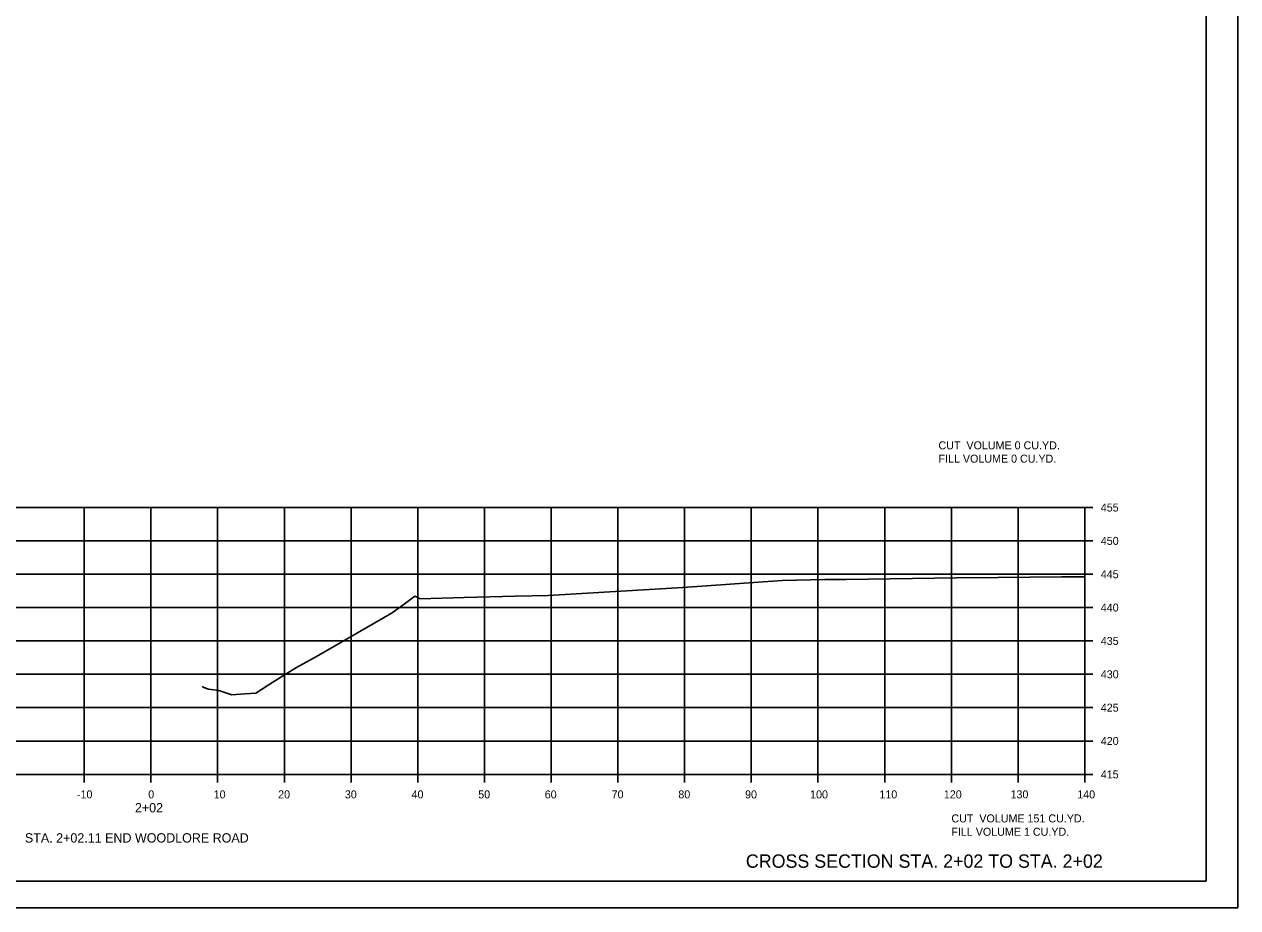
# Model space of a CAD drawing. Extents: x 1538688 to 1540766, y 656250 to 671912.
# Drawn here: x 1540584 to 1540765.9, y 656697.4 to 656829.8 of the extents above; entities that cross this region are included whole.
import ezdxf

# ---------------------------------------------------------------- set-up
doc = ezdxf.new("R2010")
doc.units = 0
for name, color, linetype in [('15', 7, 'Continuous'), ('18', 7, 'Continuous'), ('22', 7, 'Continuous'), ('26', 7, 'Continuous'), ('Borings', 7, 'Continuous'), ('Horizontal Alignment', 7, 'Continuous'), ('RipRap', 7, 'Continuous')]:
    doc.layers.add(name, color=color, linetype=linetype)

msp = doc.modelspace()

# ---------------------------------------------------------------- linework, layer by layer
at = {"layer": '18'}
msp.add_lwpolyline([(1540610.64, 656730.53), (1540610.89, 656730.41), (1540611.58, 656730.17), (1540613.1, 656729.97), (1540615.09, 656729.29), (1540617.04, 656729.46), (1540618.69, 656729.53), (1540621.21, 656731.18), (1540624.75, 656733.42), (1540627.74, 656735.04), (1540639.08, 656741.61), (1540640.9, 656742.87), (1540642.5, 656744.11), (1540643.09, 656743.82), (1540643.27, 656743.71), (1540649.9, 656743.9), (1540657.55, 656744.09), (1540662.47, 656744.2), (1540678.5, 656745.12), (1540682.68, 656745.37), (1540697.57, 656746.46), (1540703.96, 656746.58), (1540705.23, 656746.59), (1540707.16, 656746.6), (1540723.7, 656746.85), (1540729.9, 656746.89), (1540739.5, 656746.97), (1540742.94, 656746.99)], dxfattribs=at)
at = {"layer": '22'}
for p, q in [((1540462.94, 656757.38), (1540742.94, 656757.38)), ((1540592.94, 656717.38), (1540592.94, 656757.38)), ((1540602.94, 656717.38), (1540602.94, 656757.38)), ((1540612.94, 656717.38), (1540612.94, 656757.38)), ((1540622.94, 656717.38), (1540622.94, 656757.38)), ((1540632.94, 656717.38), (1540632.94, 656757.38)), ((1540642.94, 656717.38), (1540642.94, 656757.38)), ((1540652.94, 656717.38), (1540652.94, 656757.38)), ((1540662.94, 656717.38), (1540662.94, 656757.38)), ((1540672.94, 656717.38), (1540672.94, 656757.38)), ((1540682.94, 656717.38), (1540682.94, 656757.38)), ((1540692.94, 656717.38), (1540692.94, 656757.38)), ((1540702.94, 656717.38), (1540702.94, 656757.38)), ((1540712.94, 656717.38), (1540712.94, 656757.38)), ((1540722.94, 656717.38), (1540722.94, 656757.38)), ((1540732.94, 656717.38), (1540732.94, 656757.38)), ((1540742.94, 656717.38), (1540742.94, 656757.38)), ((1540462.94, 656752.38), (1540742.94, 656752.38)), ((1540462.94, 656747.38), (1540742.94, 656747.38)), ((1540462.94, 656742.38), (1540742.94, 656742.38)), ((1540462.94, 656737.38), (1540742.94, 656737.38)), ((1540462.94, 656732.38), (1540742.94, 656732.38)), ((1540462.94, 656727.38), (1540742.94, 656727.38)), ((1540462.94, 656722.38), (1540742.94, 656722.38)), ((1540462.94, 656717.38), (1540742.94, 656717.38))]:
    msp.add_line(p, q, dxfattribs=at)
at = {"layer": '26'}
msp.add_line((1540432.54, 656697.4), (1540765.87, 656697.4), dxfattribs=at)
for points in [[(1540432.53, 656910.73), (1540765.87, 656910.73), (1540765.87, 656697.39), (1540432.53, 656697.39)], [(1540678.86, 656906.84), (1540678.86, 656896.96), (1540714.59, 656896.96), (1540714.59, 656894.04), (1540737.79, 656894.04), (1540737.79, 656869.7), (1540761.12, 656869.7), (1540761.12, 656701.38), (1540444.94, 656701.38), (1540444.94, 656906.84)]]:
    msp.add_lwpolyline(points, close=True, dxfattribs=at)
at = {"layer": 'Borings'}
for p, q in [((1540742.94, 656717.38), (1540742.94, 656757.38)), ((1540744.14, 656757.38), (1540742.94, 656757.38)), ((1540744.14, 656752.38), (1540742.94, 656752.38)), ((1540744.14, 656747.38), (1540742.94, 656747.38)), ((1540744.14, 656742.38), (1540742.94, 656742.38)), ((1540744.14, 656737.38), (1540742.94, 656737.38)), ((1540744.14, 656732.38), (1540742.94, 656732.38)), ((1540744.14, 656727.38), (1540742.94, 656727.38)), ((1540744.14, 656722.38), (1540742.94, 656722.38)), ((1540462.94, 656717.38), (1540742.94, 656717.38)), ((1540592.94, 656716.18), (1540592.94, 656717.38)), ((1540602.94, 656716.18), (1540602.94, 656717.38)), ((1540612.94, 656716.18), (1540612.94, 656717.38)), ((1540622.94, 656716.18), (1540622.94, 656717.38)), ((1540632.94, 656716.18), (1540632.94, 656717.38)), ((1540642.94, 656716.18), (1540642.94, 656717.38)), ((1540652.94, 656716.18), (1540652.94, 656717.38)), ((1540662.94, 656716.18), (1540662.94, 656717.38)), ((1540672.94, 656716.18), (1540672.94, 656717.38)), ((1540682.94, 656716.18), (1540682.94, 656717.38)), ((1540692.94, 656716.18), (1540692.94, 656717.38)), ((1540702.94, 656716.18), (1540702.94, 656717.38)), ((1540712.94, 656716.18), (1540712.94, 656717.38)), ((1540722.94, 656716.18), (1540722.94, 656717.38)), ((1540732.94, 656716.18), (1540732.94, 656717.38)), ((1540742.94, 656716.18), (1540742.94, 656717.38)), ((1540744.14, 656717.38), (1540742.94, 656717.38))]:
    msp.add_line(p, q, dxfattribs=at)
at = {"layer": 'RipRap'}
for q in [(1540761.12, 656906.84), (1540444.94, 656701.38)]:
    msp.add_line((1540761.12, 656701.38), q, dxfattribs=at)

# ---------------------------------------------------------------- texts
at = {"layer": '15'}
msp.add_text('CROSS SECTION STA. 2+02 TO STA. 2+02', height=2, dxfattribs=at).set_placement((1540692.13, 656703.38))
at = {"layer": 'Horizontal Alignment'}
for s, height, p in [('CUT  VOLUME 0 CU.YD.', 1.2, (1540721.01, 656766.1)), ('FILL VOLUME 0 CU.YD.', 1.2, (1540721.01, 656764.1)), ('455', 1.2, (1540745.34, 656756.78)), ('450', 1.2, (1540745.34, 656751.78)), ('445', 1.2, (1540745.34, 656746.78)), ('440', 1.2, (1540745.34, 656741.78)), ('435', 1.2, (1540745.34, 656736.78)), ('430', 1.2, (1540745.34, 656731.78)), ('425', 1.2, (1540745.34, 656726.78)), ('420', 1.2, (1540745.34, 656721.78)), ('415', 1.2, (1540745.34, 656716.78)), ('-10', 1.2, (1540591.85, 656713.78)), ('0', 1.2, (1540602.54, 656713.78)), ('10', 1.2, (1540612.35, 656713.78)), ('20', 1.2, (1540622.01, 656713.78)), ('30', 1.2, (1540632.01, 656713.78)), ('40', 1.2, (1540642.01, 656713.78)), ('50', 1.2, (1540652.01, 656713.78)), ('60', 1.2, (1540661.98, 656713.78)), ('70', 1.2, (1540672.01, 656713.78)), ('80', 1.2, (1540682.01, 656713.78)), ('90', 1.2, (1540692.01, 656713.78)), ('100', 1.2, (1540701.76, 656713.78)), ('110', 1.2, (1540712.15, 656713.78)), ('120', 1.2, (1540721.81, 656713.78)), ('130', 1.2, (1540731.81, 656713.78)), ('140', 1.2, (1540741.81, 656713.78)), ('2+02', 1.4, (1540600.54, 656711.68)), ('CUT  VOLUME 151 CU.YD.', 1.2, (1540722.94, 656710.18)), ('FILL VOLUME 1 CU.YD.', 1.2, (1540722.94, 656708.18)), ('STA. 2+02.11 END WOODLORE ROAD', 1.4, (1540584.05, 656707.16))]:
    msp.add_text(s, height=height, dxfattribs=at).set_placement(p)

doc.saveas('drawing.dxf')
